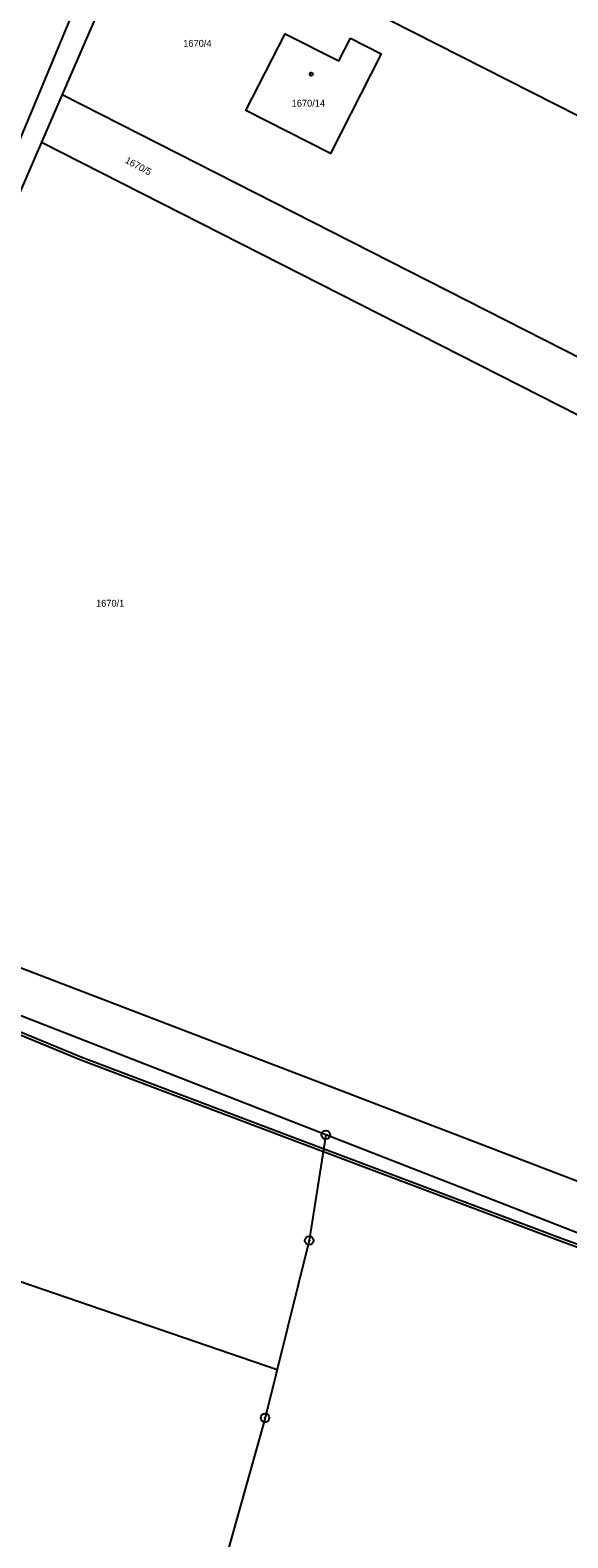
# Model space of a CAD drawing. Extents: x -587171 to -555306, y -1167727 to -1074732.
# Drawn here: x -559175 to -559112.5, y -1075461.8 to -1075286.6 of the extents above; entities that cross this region are included whole.
import ezdxf

# ---------------------------------------------------------------- set-up
doc = ezdxf.new("R2010")
doc.units = 0
for name, color, linetype in [('Hranice parcel', 7, 'Continuous'), ('Parcelní čísla', 7, 'Continuous'), ('Vnitřní kresba', 7, 'Continuous'), ('Věcná břemena k části', 7, 'Continuous'), ('Značky bodu BP', 7, 'Continuous'), ('Značky budov', 7, 'Continuous')]:
    doc.layers.add(name, color=color, linetype=linetype)

msp = doc.modelspace()

# ---------------------------------------------------------------- linework, layer by layer
at = {"layer": 'Hranice parcel'}
for p, q in [((-559161.33, -1075271.1), (-559171.28, -1075294.06)), ((-559161.33, -1075271.1), (-559071.65, -1075316.69)), ((-559171.28, -1075294.06), (-559173.68, -1075299.59)), ((-559171.28, -1075294.06), (-559082.99, -1075338.96)), ((-559173.68, -1075299.59), (-559181.94, -1075318.62)), ((-559140.64, -1075414.98), (-559194.24, -1075394.09)), ((-559140.64, -1075414.98), (-559142.56, -1075427.25)), ((-559199.79, -1075423.9), (-559146.3, -1075442.25))]:
    msp.add_line(p, q, dxfattribs=at)
for points in [[(-559137.77, -1075287.53), (-559134.19, -1075289.35), (-559140.1, -1075300.91), (-559149.93, -1075295.94), (-559145.36, -1075287), (-559139.13, -1075290.17), (-559137.77, -1075287.53)], [(-559173.68, -1075299.59), (-559085.71, -1075344.31), (-558996.87, -1075390.86), (-558994.05, -1075385.55)], [(-558807.37, -1075590.51), (-558948.48, -1075503.86), (-559004.79, -1075467.13), (-559068.33, -1075436.86), (-559197.43, -1075387.45)], [(-558801.92, -1075600.03), (-558951.12, -1075508.17), (-559007.36, -1075471.37), (-559070.37, -1075442.36), (-559140.64, -1075414.98)], [(-559142.56, -1075427.25), (-559147.7, -1075447.86), (-559154.35, -1075471.62)]]:
    msp.add_lwpolyline(points, dxfattribs=at)
at = {"layer": 'Vnitřní kresba'}
msp.add_line((-559162.52, -1075266.41), (-559176.43, -1075299.82), dxfattribs=at)
at = {"layer": 'Věcná břemena k části'}
msp.add_lwpolyline([(-559198.12, -1075394.22), (-559193.23, -1075397.02), (-559183.88, -1075400.17), (-559169.13, -1075406.28), (-559145.44, -1075415.23), (-559128.59, -1075421.56), (-559113.25, -1075427.35), (-559100.55, -1075431.98), (-559079.83, -1075440.02), (-559064.16, -1075445.54), (-559059.73, -1075447.26), (-559064.06, -1075445.26), (-559079.73, -1075439.74), (-559100.45, -1075431.7), (-559113.15, -1075427.07), (-559128.49, -1075421.28), (-559145.34, -1075414.95), (-559169.01, -1075406), (-559183.78, -1075399.89), (-559192.93, -1075396.5), (-559198.02, -1075393.58)], close=True, dxfattribs=at)
at = {"layer": 'Značky bodu BP'}
for centre, radius in [((-559140.64, -1075414.98), 0.5), ((-559140.64, -1075414.98), 0.0303), ((-559142.56, -1075427.25), 0.5), ((-559142.56, -1075427.25), 0.0303), ((-559147.7, -1075447.86), 0.5), ((-559147.7, -1075447.86), 0.0303)]:
    msp.add_circle(centre, radius, dxfattribs=at)
at = {"layer": 'Značky budov'}
msp.add_circle((-559142.32, -1075291.7), 0.175, dxfattribs=at)

# ---------------------------------------------------------------- texts
at = {"layer": 'Parcelní čísla'}
for s, p in [('1670/4', (-559157.21, -1075288.52)), ('1670/14', (-559144.6, -1075295.48)), ('1670/1', (-559167.35, -1075353.6))]:
    msp.add_text(s, height=0.803, dxfattribs=at).set_placement(p)
msp.add_text('1670/5', height=0.803, rotation=332, dxfattribs=at).set_placement((-559164.06, -1075301.96))

doc.saveas('drawing.dxf')
